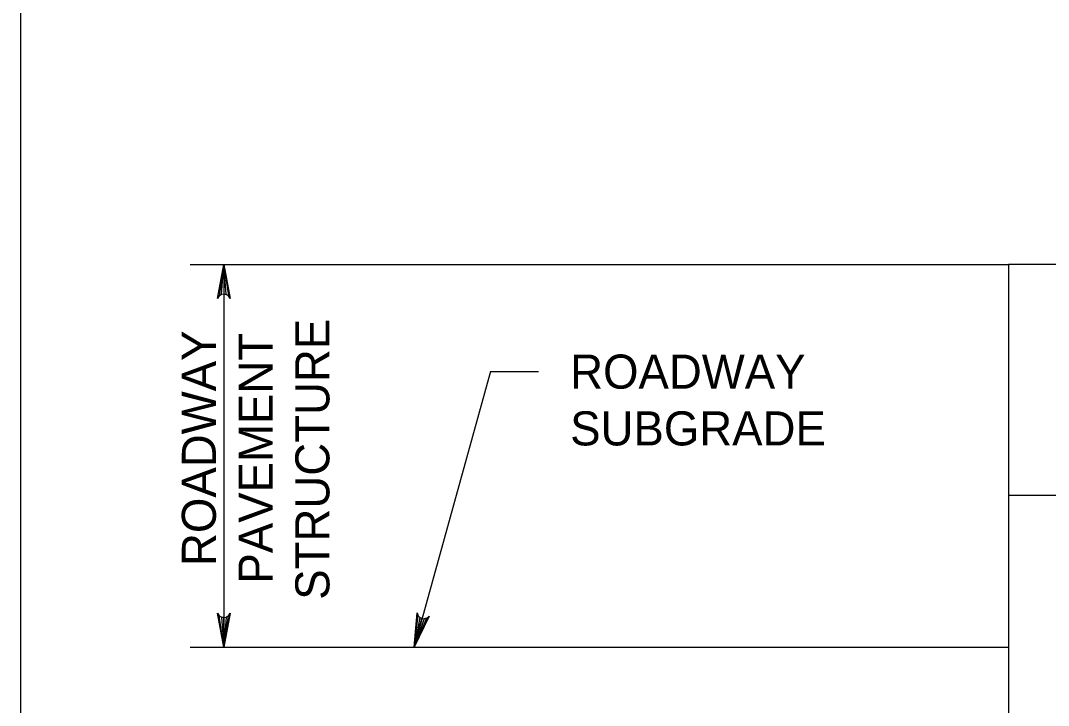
# Model space of a CAD drawing. Extents: x -6420 to 49575, y -4552 to 11624.
# Drawn here: x 7503.5 to 7800.5, y -1205.2 to -1007.3 of the extents above; entities that cross this region are included whole.
import ezdxf

# ---------------------------------------------------------------- set-up
doc = ezdxf.new("R2010")
doc.units = 0
doc.layers.add('1', color=7, linetype='Continuous')

msp = doc.modelspace()

# ---------------------------------------------------------------- linework, layer by layer
at = {"layer": '1'}
for p, q in [((7552.5, -1077.83), (7789, -1077.83)), ((7562.26, -1077.83), (7562.26, -1188.29)), ((8107.06, -1077.83), (7789, -1077.83)), ((7789, -1077.83), (7789, -1411.16)), ((7639.28, -1108.67), (7617.23, -1188.29)), ((7639.28, -1108.67), (7653.22, -1108.67)), ((8107.06, -1144.49), (7789, -1144.49)), ((7552.5, -1188.29), (7789, -1188.29))]:
    msp.add_line(p, q, dxfattribs=at)
for points in [[(10082.26, -1968.62), (10082.26, -118.23), (7503.52, -118.23), (7503.52, -1968.62), (10082.26, -1968.62), (10082.26, -1882.14), (9426.09, -1882.14), (9426.09, -1669.95), (10082.26, -1669.95), (10082.26, -1574.92), (9426.09, -1574.92), (9426.09, -1968.62), (9684.63, -1968.62), (9684.63, -1882.14), (9684.63, -1968.62), (9937.25, -1968.62), (9937.25, -1882.14), (9937.25, -1922.55), (10082.26, -1922.55)], [(7562.26, -1077.83), (7564.09, -1087.61), (7563.57, -1086.86), (7562.92, -1086.47), (7562.26, -1086.36), (7561.6, -1086.47), (7560.95, -1086.86), (7560.42, -1087.61), (7562.26, -1077.83), (7560.95, -1086.86), (7561.6, -1086.47), (7562.26, -1077.83), (7562.26, -1086.36), (7562.92, -1086.47), (7562.26, -1077.83), (7563.57, -1086.86)], [(7562.26, -1188.29), (7560.42, -1178.5), (7560.95, -1179.26), (7561.6, -1179.65), (7562.26, -1179.76), (7562.92, -1179.65), (7563.57, -1179.26), (7564.09, -1178.5), (7562.26, -1188.29), (7563.57, -1179.26), (7562.92, -1179.65), (7562.26, -1188.29), (7562.26, -1179.76), (7561.6, -1179.65), (7562.26, -1188.29), (7560.95, -1179.26)], [(7617.23, -1188.29), (7618.07, -1178.37), (7618.37, -1179.23), (7618.9, -1179.78), (7619.5, -1180.07), (7620.17, -1180.13), (7620.9, -1179.94), (7621.61, -1179.35), (7617.23, -1188.29), (7620.9, -1179.94), (7620.17, -1180.13), (7617.23, -1188.29), (7619.5, -1180.07), (7618.9, -1179.78), (7617.23, -1188.29), (7618.37, -1179.23)]]:
    msp.add_lwpolyline(points, dxfattribs=at)

# ---------------------------------------------------------------- texts
for s, p in [('STRUCTURE', (7592.76, -1174.64)), ('ROADWAY', (7559.96, -1164.88)), ('PAVEMENT', (7576.36, -1169.96))]:
    msp.add_text(s, height=9.843, rotation=90, dxfattribs=at).set_placement(p)
for s, p in [('ROADWAY', (7662.33, -1113.66)), ('SUBGRADE', (7662.33, -1130.06))]:
    msp.add_text(s, height=9.843, dxfattribs=at).set_placement(p)

doc.saveas('drawing.dxf')
